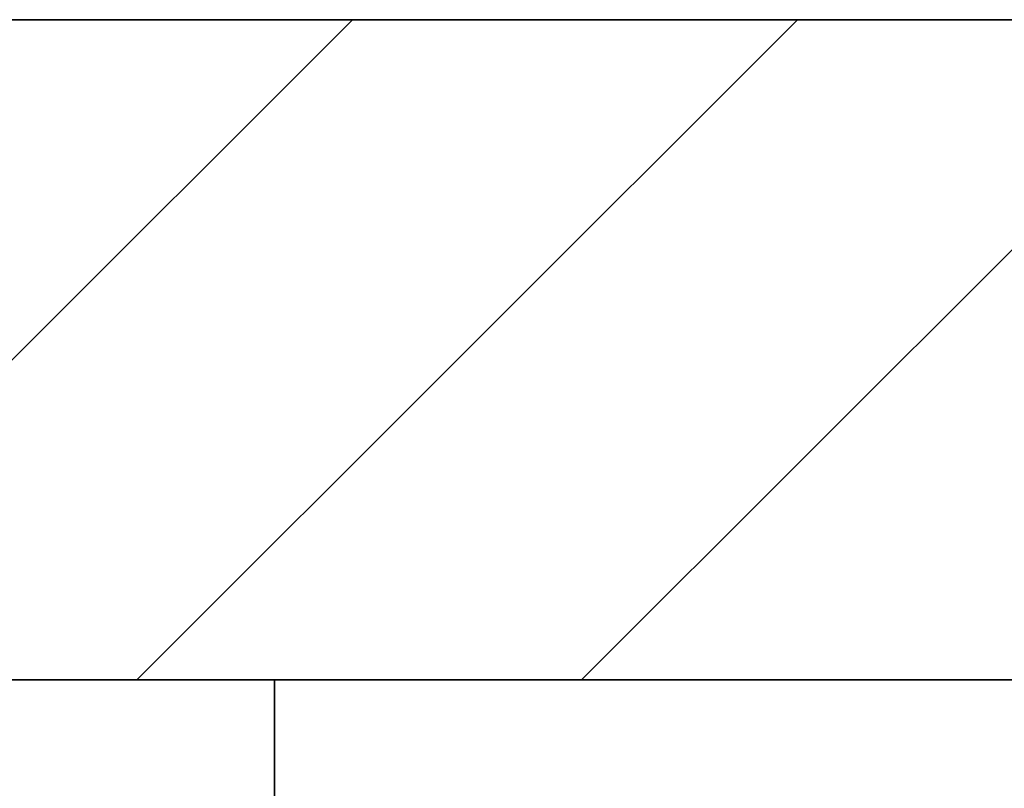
# Model space of a CAD drawing. Extents: x -350 to 540, y -53 to 541.
# Tile 433 of 569: x 206.14 to 212.4, y 197.71 to 202.6. Entities that reach past the tile are written whole.
import ezdxf

# ---------------------------------------------------------------- set-up
doc = ezdxf.new("R2010")
doc.units = 0
doc.layers.get('0').update_dxf_attribs({"lineweight": 35})
for name, color, linetype, lineweight, true_color in [('A_Aussenwand-A06HSWU6NL', 3, 'Continuous', 35, 0x00ff00), ('A_Geschossdecke', 7, 'Continuous', 35, 0x008080), ('A_Innenwand', 7, 'Continuous', 35, 0x80ff80)]:
    doc.layers.add(name, color=color, linetype=linetype, lineweight=lineweight, true_color=true_color)

# ---------------------------------------------------------------- blocks, each defined once
blk = doc.blocks.new('Referenz-A06HSWTYNL', base_point=(183.7607, 139.9809))
at = {"layer": 'A_Geschossdecke', "color": 0, "linetype": 'ByBlock', "ltscale": 0.35}
for p, q in [((183.7665, 202.6024), (326.3582, 202.6024)), ((183.7665, 198.4024), (326.3582, 198.4024))]:
    blk.add_line(p, q, dxfattribs=at)
at = {"layer": 'A_Geschossdecke', "color": 0, "linetype": 'ByBlock', "lineweight": 18, "ltscale": 0.18}
for p, q in [((204.0593, 198.4024), (208.2593, 202.6024)), ((206.8877, 198.4024), (211.0877, 202.6024)), ((209.7161, 198.4024), (213.9161, 202.6024))]:
    blk.add_line(p, q, dxfattribs=at)
at = {"layer": 'A_Innenwand', "color": 0, "linetype": 'ByBlock', "ltscale": 0.35}
for p, q in [((207.7642, 198.4024), (187.9831, 198.4024)), ((207.7642, 198.4024), (187.9831, 198.4024)), ((207.7642, 148.8024), (207.7642, 198.4024)), ((207.7642, 198.4024), (207.7642, 198.4024)), ((207.7642, 198.4024), (207.7642, 148.8024)), ((207.7642, 148.8024), (207.7642, 198.4024)), ((207.7642, 198.4024), (260.5989, 198.4024)), ((207.7642, 148.8024), (207.7642, 198.4024)), ((207.7642, 148.8024), (207.7642, 198.4024)), ((260.5989, 198.4024), (207.7642, 198.4024)), ((207.7642, 198.4024), (207.7642, 148.8024))]:
    blk.add_line(p, q, dxfattribs=at)
blk = doc.blocks.new('Referenz-A06HSWU8NL', base_point=(178.421, 198.2024))
at = {"layer": 'A_Aussenwand-A06HSWU6NL', "color": 0, "linetype": 'ByBlock', "ltscale": 0.35}
blk.add_line((188.6665, 202.6024), (229.6147, 202.6024), dxfattribs=at)
blk.add_line((188.6665, 202.6024), (229.6147, 202.6024), dxfattribs=at)

msp = doc.modelspace()

# ---------------------------------------------------------------- block references
at = {"color": 251, "lineweight": 25, "ltscale": 0.25, "true_color": 0x585858}
for name, p in [('Referenz-A06HSWU8NL', (178.421, 198.2024)), ('Referenz-A06HSWTYNL', (183.7607, 139.9809))]:
    msp.add_blockref(name, p, dxfattribs=at)

doc.saveas('drawing.dxf')
